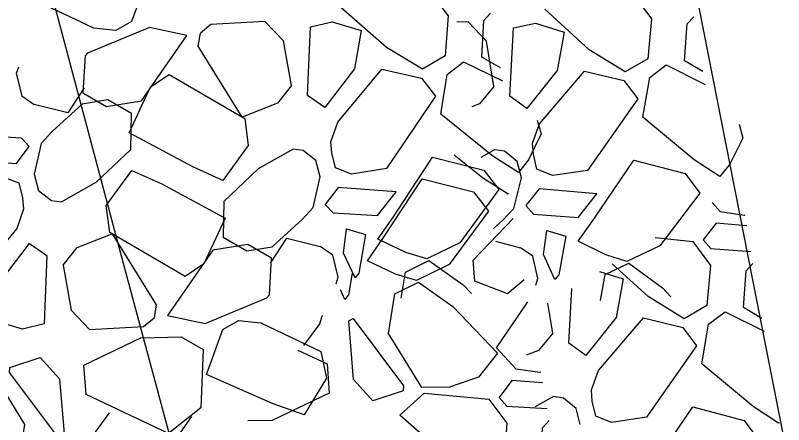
# Model space of a CAD drawing. Extents: x 3040896 to 3051146, y 687568 to 732976.
# Drawn here: x 3044026.06 to 3044046.81, y 722107.62 to 722118.68 of the extents above; entities that cross this region are included whole.
import ezdxf

# ---------------------------------------------------------------- set-up
doc = ezdxf.new("R2010")
doc.units = 0
for name, color, linetype in [('Default', 7, 'Continuous'), ('Exist Horizontal Alignment', 7, 'Continuous'), ('Exist Other Culture Area Outline', 7, 'Continuous'), ('Exist Right of Way Line', 7, 'Continuous')]:
    doc.layers.add(name, color=color, linetype=linetype)

msp = doc.modelspace()

# ---------------------------------------------------------------- linework, layer by layer
at = {"layer": 'Default'}
for p, q in [((3044029.197, 722118.514), (3044028.774, 722118.27)), ((3044031.34, 722118.436), (3044031.056, 722118.2)), ((3044032.802, 722118.512), (3044031.34, 722118.436)), ((3044032.802, 722118.512), (3044033.3, 722117.994)), ((3044038.293, 722118.503), (3044037.983, 722118.491)), ((3044038.293, 722118.503), (3044038.784, 722117.977)), ((3044029.681, 722118.348), (3044028.008, 722117.655)), ((3044028.774, 722118.27), (3044028.176, 722118.331)), ((3044030.695, 722118.136), (3044029.681, 722118.348)), ((3044033.954, 722116.517), (3044034.028, 722118.366)), ((3044039.417, 722116.491), (3044039.517, 722118.339)), ((3044033.517, 722116.78), (3044033.3, 722117.994)), ((3044038.984, 722116.76), (3044038.784, 722117.977)), ((3044039.16, 722117.257), (3044038.66, 722117.546)), ((3044044.633, 722117.157), (3044044.137, 722117.453)), ((3044026.139, 722117.279), (3044026.081, 722117.103)), ((3044026.081, 722117.103), (3044026.23, 722116.501)), ((3044026.23, 722116.501), (3044026.568, 722116.273)), ((3044034.418, 722116.19), (3044033.954, 722116.517)), ((3044039.876, 722116.158), (3044039.417, 722116.491)), ((3044027.865, 722116.28), (3044027.057, 722115.54)), ((3044027.057, 722115.54), (3044026.757, 722115.215)), ((3044026.086, 722114.675), (3044026.434, 722115.132)), ((3044026.757, 722115.215), (3044026.567, 722114.384)), ((3044034.61, 722114.96), (3044034.584, 722115.263)), ((3044040.051, 722114.925), (3044040.029, 722115.228)), ((3044033.562, 722115.064), (3044032.621, 722114.53)), ((3044033.83, 722115.029), (3044033.562, 722115.064)), ((3044034.175, 722114.757), (3044033.83, 722115.029)), ((3044034.71, 722114.554), (3044034.61, 722114.96)), ((3044039.005, 722115.044), (3044038.63, 722114.839)), ((3044039.272, 722115.005), (3044039.005, 722115.044)), ((3044039.613, 722114.728), (3044039.272, 722115.005)), ((3044040.145, 722114.517), (3044040.051, 722114.925)), ((3044024.522, 722114.79), (3044026.086, 722114.675)), ((3044034.296, 722114.318), (3044034.175, 722114.757)), ((3044039.728, 722114.287), (3044039.613, 722114.728)), ((3044039.92, 722114.77), (3044039.651, 722114.43)), ((3044045.357, 722114.66), (3044045.084, 722114.324)), ((3044026.567, 722114.384), (3044026.688, 722113.946)), ((3044034.106, 722113.487), (3044034.296, 722114.318)), ((3044039.526, 722113.46), (3044039.728, 722114.287)), ((3044026.153, 722114.148), (3044026.253, 722113.742)), ((3044027.301, 722113.638), (3044028.242, 722114.172)), ((3044026.688, 722113.946), (3044027.033, 722113.673)), ((3044034.777, 722114.027), (3044034.43, 722113.57)), ((3044036.341, 722113.912), (3044034.777, 722114.027)), ((3044039.382, 722113.861), (3044039.37, 722113.845)), ((3044040.204, 722113.99), (3044039.851, 722113.538)), ((3044041.767, 722113.853), (3044040.204, 722113.99)), ((3044026.253, 722113.742), (3044026.28, 722113.439)), ((3044027.033, 722113.673), (3044027.301, 722113.638)), ((3044033.806, 722113.162), (3044034.106, 722113.487)), ((3044039.222, 722113.138), (3044039.526, 722113.46)), ((3044045.747, 722113.271), (3044045.106, 722113.368)), ((3044045.766, 722113.28), (3044045.747, 722113.271)), ((3044032.998, 722112.422), (3044033.806, 722113.162)), ((3044038.427, 722112.059), (3044039.503, 722113.184)), ((3044038.971, 722112.915), (3044039.222, 722113.138)), ((3044034.926, 722112.253), (3044035.005, 722112.908)), ((3044035.005, 722112.908), (3044035.516, 722112.755)), ((3044040.329, 722112.214), (3044040.416, 722112.867)), ((3044040.416, 722112.867), (3044040.926, 722112.707)), ((3044036.61, 722112.269), (3044035.849, 722112.629)), ((3044043.341, 722112.678), (3044044.362, 722112.567)), ((3044026.445, 722112.512), (3044026.909, 722112.185)), ((3044034.633, 722112.201), (3044034.295, 722112.429)), ((3044038.061, 722112.528), (3044037.178, 722112.096)), ((3044040.034, 722112.166), (3044039.7, 722112.399)), ((3044042.012, 722112.206), (3044041.257, 722112.577)), ((3044043.467, 722112.445), (3044042.578, 722112.025)), ((3044026.909, 722112.185), (3044026.835, 722110.336)), ((3044034.782, 722111.6), (3044034.633, 722112.201)), ((3044035.242, 722111.583), (3044034.926, 722112.253)), ((3044037.178, 722112.096), (3044036.61, 722112.269)), ((3044040.635, 722111.539), (3044040.329, 722112.214)), ((3044042.578, 722112.025), (3044042.012, 722112.206)), ((3044036.329, 722111.684), (3044035.568, 722112.044)), ((3044040.175, 722111.562), (3044040.034, 722112.166)), ((3044027.346, 722111.922), (3044027.563, 722110.708)), ((3044037.78, 722111.943), (3044036.897, 722111.511)), ((3044034.724, 722111.423), (3044034.782, 722111.6)), ((3044036.897, 722111.511), (3044036.329, 722111.684)), ((3044040.114, 722111.387), (3044040.175, 722111.562)), ((3044034.961, 722110.998), (3044034.838, 722111.259)), ((3044041.01, 722109.82), (3044041.09, 722111.299)), ((3044031.182, 722110.354), (3044032.855, 722111.047)), ((3044040.576, 722110.089), (3044040.443, 722110.902)), ((3044046.226, 722110.485), (3044045.73, 722110.782)), ((3044028.061, 722110.19), (3044027.563, 722110.708)), ((3044030.168, 722110.566), (3044031.182, 722110.354)), ((3044034.282, 722110.351), (3044034.356, 722110.577)), ((3044029.523, 722110.266), (3044029.807, 722110.502)), ((3044031.666, 722110.188), (3044032.089, 722110.432)), ((3044032.089, 722110.432), (3044032.687, 722110.371)), ((3044034.282, 722110.351), (3044033.844, 722109.756)), ((3044035.194, 722108.836), (3044035.064, 722110.422)), ((3044028.061, 722110.19), (3044029.523, 722110.266)), ((3044027.909, 722109.224), (3044029.452, 722109.96)), ((3044029.452, 722109.96), (3044030.537, 722109.986)), ((3044041.469, 722109.486), (3044041.01, 722109.82)), ((3044033.689, 722109.632), (3044034.477, 722109.257)), ((3044025.913, 722109.159), (3044026.731, 722109.432)), ((3044026.731, 722109.432), (3044027.253, 722108.855)), ((3044027.97, 722108.434), (3044027.909, 722109.224)), ((3044034.477, 722109.257), (3044034.538, 722108.467)), ((3044040.226, 722109.024), (3044039.584, 722109.112)), ((3044027.253, 722108.855), (3044027.383, 722107.269)), ((3044038.57, 722108.897), (3044037.785, 722108.629)), ((3044040.245, 722109.034), (3044040.226, 722109.024)), ((3044035.716, 722108.259), (3044035.194, 722108.836)), ((3044034.538, 722108.467), (3044032.995, 722107.731)), ((3044036.534, 722108.532), (3044035.716, 722108.259)), ((3044036.445, 722107.87), (3044037.102, 722108.465)), ((3044037.785, 722108.629), (3044037.037, 722108.622)), ((3044037.102, 722108.465), (3044038.851, 722108.3)), ((3044041.643, 722108.253), (3044041.621, 722108.557)), ((3044040.598, 722108.373), (3044040.1, 722108.1)), ((3044040.865, 722108.333), (3044040.598, 722108.373)), ((3044041.206, 722108.056), (3044040.865, 722108.333)), ((3044041.738, 722107.846), (3044041.643, 722108.253)), ((3044041.32, 722107.615), (3044041.206, 722108.056)), ((3044028.166, 722107.341), (3044028.603, 722107.935)), ((3044032.995, 722107.731), (3044032.335, 722107.715)), ((3044046.689, 722107.668), (3044046.676, 722107.653))]:
    msp.add_line(p, q, dxfattribs=at)
for points in [[(3044028.176, 722118.331), (3044026.557, 722119.109), (3044026.396, 722119.832), (3044027.002, 722120.819), (3044027.844, 722120.52), (3044029.643, 722119.729), (3044029.197, 722118.514)], [(3044037.267, 722119.311), (3044037.747, 722118.667), (3044037.669, 722117.586), (3044037.06, 722117.22), (3044036.08, 722117.806), (3044034.86, 722118.881)], [(3044042.769, 722119.238), (3044043.24, 722118.587), (3044043.146, 722117.508), (3044042.533, 722117.15), (3044041.561, 722117.75), (3044040.357, 722118.842)], [(3044038.66, 722117.546), (3044038.716, 722118.542), (3044038.895, 722118.738)], [(3044044.137, 722117.453), (3044044.207, 722118.448), (3044044.389, 722118.642)], [(3044034.028, 722118.366), (3044034.616, 722118.507), (3044035.398, 722118.274)], [(3044039.517, 722118.339), (3044040.107, 722118.472), (3044040.885, 722118.227)], [(3044033.517, 722116.78), (3044033.139, 722116.302), (3044032.187, 722115.931), (3044030.999, 722117.849), (3044031.056, 722118.2)], [(3044035.398, 722118.274), (3044035.222, 722117.23), (3044034.418, 722116.19)], [(3044040.885, 722118.227), (3044040.695, 722117.186), (3044039.876, 722116.158)], [(3044028.008, 722117.655), (3044027.941, 722117.581), (3044027.885, 722116.585), (3044028.525, 722116.215), (3044029.468, 722116.369), (3044030.695, 722118.136)], [(3044039.651, 722114.43), (3044038.957, 722114.87), (3044037.55, 722116.004), (3044037.723, 722117.078), (3044038.163, 722117.425), (3044039.222, 722116.911)], [(3044034.584, 722115.263), (3044034.765, 722115.788), (3044035.957, 722117.225), (3044037.028, 722116.985), (3044037.407, 722116.494), (3044036.083, 722114.542), (3044035.139, 722114.388), (3044034.71, 722114.554)], [(3044040.029, 722115.228), (3044040.218, 722115.751), (3044041.429, 722117.171), (3044042.497, 722116.915), (3044042.869, 722116.419), (3044041.517, 722114.486), (3044040.571, 722114.346), (3044040.145, 722114.517)], [(3044045.084, 722114.324), (3044044.396, 722114.774), (3044043.005, 722115.927), (3044043.193, 722116.999), (3044043.638, 722117.34), (3044044.69, 722116.81)], [(3044031.662, 722114.218), (3044030.851, 722114.58), (3044029.133, 722115.505), (3044029.71, 722116.743), (3044030.216, 722117.082), (3044032.255, 722115.894), (3044032.351, 722115.159), (3044031.662, 722114.218)], [(3044038.984, 722116.76), (3044038.599, 722116.288), (3044038.387, 722116.209)], [(3044027.916, 722116.722), (3044027.473, 722116.047), (3044026.568, 722116.273)], [(3044029.193, 722116.022), (3044028.553, 722116.392), (3044027.865, 722116.28)], [(3044028.242, 722114.172), (3044029.176, 722115.052), (3044029.193, 722116.022)], [(3044040.155, 722115.85), (3044040.259, 722115.477), (3044039.92, 722114.77)], [(3044045.608, 722115.736), (3044045.706, 722115.362), (3044045.357, 722114.66)], [(3044026.434, 722115.132), (3044026.222, 722115.362), (3044025.021, 722115.434), (3044024.522, 722114.79)], [(3044039.37, 722113.845), (3044038.676, 722114.285), (3044037.914, 722114.899)], [(3044035.849, 722112.629), (3044036.27, 722113.23), (3044037.326, 722114.842), (3044038.715, 722114.496), (3044039.122, 722113.97), (3044038.061, 722112.528)], [(3044041.257, 722112.577), (3044041.686, 722113.172), (3044042.765, 722114.769), (3044044.149, 722114.403), (3044044.548, 722113.871), (3044043.467, 722112.445)], [(3044029.201, 722114.484), (3044030.012, 722114.122), (3044031.73, 722113.197), (3044031.153, 722111.959), (3044030.647, 722111.62), (3044028.608, 722112.808), (3044028.512, 722113.543), (3044029.201, 722114.484)], [(3044032.621, 722114.53), (3044031.687, 722113.65), (3044031.67, 722112.68)], [(3044026.28, 722113.439), (3044026.098, 722112.914), (3044024.907, 722111.477), (3044023.835, 722111.717), (3044023.456, 722112.208), (3044024.78, 722114.16), (3044025.724, 722114.314), (3044026.153, 722114.148)], [(3044035.568, 722112.044), (3044035.989, 722112.645), (3044037.045, 722114.257), (3044038.434, 722113.911), (3044038.841, 722113.384), (3044037.78, 722111.943)], [(3044034.43, 722113.57), (3044034.641, 722113.34), (3044035.842, 722113.268), (3044036.341, 722113.912)], [(3044039.851, 722113.538), (3044040.059, 722113.305), (3044041.259, 722113.215), (3044041.767, 722113.853)], [(3044045.106, 722113.368), (3044044.88, 722113.621)], [(3044045.814, 722112.991), (3044044.988, 722113.063), (3044044.634, 722112.611), (3044044.842, 722112.378), (3044045.928, 722112.297)], [(3044027.346, 722111.922), (3044027.724, 722112.4), (3044028.676, 722112.771), (3044029.864, 722110.853), (3044029.807, 722110.502)], [(3044031.67, 722112.68), (3044032.31, 722112.31), (3044032.998, 722112.422)], [(3044032.947, 722111.98), (3044033.39, 722112.655), (3044034.295, 722112.429)], [(3044035.516, 722112.755), (3044035.341, 722111.711), (3044035.242, 722111.583)], [(3044040.926, 722112.707), (3044040.736, 722111.666), (3044040.635, 722111.539)], [(3044025.465, 722110.428), (3044025.641, 722111.472), (3044026.445, 722112.512)], [(3044032.855, 722111.047), (3044032.922, 722111.121), (3044032.978, 722112.117), (3044032.339, 722112.487), (3044031.395, 722112.333), (3044030.168, 722110.566)], [(3044039.031, 722112.576), (3044039.7, 722112.399)], [(3044044.362, 722112.567), (3044044.833, 722111.916), (3044044.739, 722110.836), (3044044.125, 722110.478), (3044043.154, 722111.079), (3044042.177, 722111.964)], [(3044036.479, 722111.031), (3044036.593, 722111.734), (3044037.23, 722112.054)], [(3044037.23, 722112.054), (3044038.153, 722111.395), (3044038.381, 722111.157)], [(3044039.799, 722111.527), (3044039.349, 722111.154), (3044038.474, 722111.495), (3044038.427, 722112.059)], [(3044041.864, 722110.97), (3044041.987, 722111.671), (3044042.629, 722111.983)], [(3044042.629, 722111.983), (3044043.543, 722111.31), (3044043.768, 722111.069)], [(3044045.73, 722110.782), (3044045.8, 722111.777), (3044045.982, 722111.97)], [(3044041.838, 722111.757), (3044042.478, 722111.556)], [(3044035.159, 722111.713), (3044035.06, 722111.126), (3044034.961, 722110.998)], [(3044042.478, 722111.556), (3044042.288, 722110.514), (3044041.469, 722109.486)], [(3044037.037, 722108.622), (3044036.138, 722110.075), (3044036.312, 722111.149), (3044036.949, 722111.469)], [(3044036.949, 722111.469), (3044037.872, 722110.81), (3044039.085, 722109.546), (3044038.57, 722108.897)], [(3044039.584, 722109.112), (3044039.053, 722109.689), (3044039.905, 722110.935)], [(3044046.676, 722107.653), (3044045.989, 722108.102), (3044044.598, 722109.255), (3044044.786, 722110.327), (3044045.231, 722110.668), (3044046.283, 722110.139)], [(3044026.835, 722110.336), (3044026.247, 722110.195), (3044025.465, 722110.428)], [(3044032.687, 722110.371), (3044034.306, 722109.593), (3044034.467, 722108.87), (3044033.861, 722107.883), (3044033.019, 722108.182), (3044031.221, 722108.973), (3044031.666, 722110.188)], [(3044035.064, 722110.422), (3044035.187, 722110.482), (3044036.543, 722108.663), (3044036.534, 722108.532)], [(3044041.621, 722108.557), (3044041.81, 722109.079), (3044043.022, 722110.499), (3044044.09, 722110.244), (3044044.462, 722109.747), (3044043.11, 722107.814), (3044042.164, 722107.674), (3044041.738, 722107.846)], [(3044030.537, 722109.986), (3044031.134, 722109.645), (3044031.072, 722108.067), (3044030.194, 722107.376), (3044027.97, 722108.434)], [(3044040.576, 722110.089), (3044040.192, 722109.616), (3044039.854, 722109.49)], [(3044025.41, 722109.069), (3044026.309, 722107.617), (3044026.136, 722106.542), (3044025.498, 722106.222)], [(3044027.383, 722107.269), (3044027.26, 722107.21), (3044025.904, 722109.029), (3044025.913, 722109.159)], [(3044040.297, 722108.745), (3044039.47, 722108.805), (3044039.123, 722108.349), (3044039.334, 722108.119), (3044040.421, 722108.053)], [(3044038.851, 722108.3), (3044039.331, 722107.656), (3044039.253, 722106.575), (3044038.644, 722106.209), (3044037.664, 722106.795), (3044036.445, 722107.87)], [(3044042.85, 722105.905), (3044043.279, 722106.5), (3044044.357, 722108.097), (3044045.742, 722107.731), (3044046.141, 722107.199), (3044045.06, 722105.773)], [(3044030.815, 722107.834), (3044030.394, 722107.233), (3044029.338, 722105.621), (3044028.433, 722105.847)], [(3044040.244, 722106.535), (3044040.301, 722107.531), (3044040.479, 722107.727)]]:
    msp.add_lwpolyline(points, dxfattribs=at)
at = {"layer": 'Exist Horizontal Alignment'}
msp.add_arc((3047143.478, 722946.481), 3274.364, 179.827486, 209.692497, dxfattribs=at)
at = {"layer": 'Exist Other Culture Area Outline'}
msp.add_lwpolyline([(3044014.963, 722146.607), (3044038.617, 722148.893), (3044056.357, 722058.813), (3044086.668, 721941.272)], dxfattribs=at)
at = {"layer": 'Exist Right of Way Line'}
for radius in [3324.364, 3224.364]:
    msp.add_arc((3047143.478, 722946.481), radius, 179.827486, 209.692497, dxfattribs=at)

doc.saveas('drawing.dxf')
